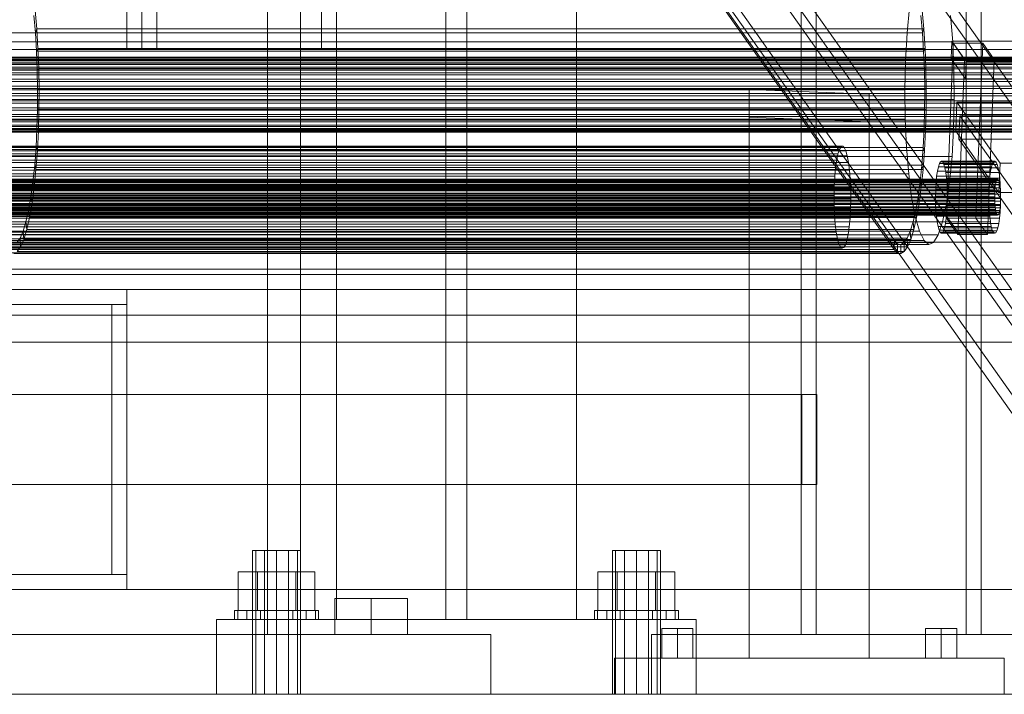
# Model space of a CAD drawing. Header units: millimetres. Extents: x -2233 to 61924, y -68080 to 6847.
# Tile 335 of 656: x 1804 to 2133, y -36000 to -35775. Entities that reach past the tile are written whole.
import ezdxf

# ---------------------------------------------------------------- set-up
doc = ezdxf.new("R2010")
doc.units = ezdxf.units.MM
for name, color, linetype, lineweight in [('frontal_C04', 7, 'Continuous', 0), ('frontal_C10', 7, 'Continuous', 0), ('frontal_secador', 7, 'Continuous', 0), ('frontal_tolva', 7, 'Continuous', 0)]:
    doc.layers.add(name, color=color, linetype=linetype, lineweight=lineweight)

msp = doc.modelspace()

# ---------------------------------------------------------------- linework, layer by layer
at = {"layer": 'frontal_C04'}
for p, q in [((1910, -35729), (1910, -35975)), ((1946.5, -35729), (1946.5, -35975)), ((1953.5, -35975), (1953.5, -35729)), ((1990, -35975), (1990, -35729)), ((1883.072, -35952), (1882, -35952)), ((1882, -36000), (1882, -35952)), ((1886, -35952), (1883.072, -35952)), ((1883.072, -36000), (1883.072, -35952)), ((1890, -35952), (1886, -35952)), ((1886, -36000), (1886, -35952)), ((1894, -35952), (1890, -35952)), ((1890, -36000), (1890, -35952)), ((1896.928, -35952), (1894, -35952)), ((1894, -36000), (1894, -35952)), ((1898, -35952), (1896.928, -35952)), ((1896.928, -36000), (1896.928, -35952)), ((1898, -35952), (1898, -36000)), ((2003.072, -35952), (2002, -35952)), ((2002, -36000), (2002, -35952)), ((2006, -35952), (2003.072, -35952)), ((2003.072, -36000), (2003.072, -35952)), ((2010, -35952), (2006, -35952)), ((2006, -36000), (2006, -35952)), ((2014, -35952), (2010, -35952)), ((2010, -36000), (2010, -35952)), ((2016.928, -35952), (2014, -35952)), ((2014, -36000), (2014, -35952)), ((2018, -35952), (2016.928, -35952)), ((2016.928, -36000), (2016.928, -35952)), ((2018, -35952), (2018, -36000)), ((1883.6, -35959.2), (1877.2, -35959.2)), ((1877.2, -35972), (1877.2, -35959.2)), ((1896.4, -35959.2), (1883.6, -35959.2)), ((1883.6, -35972), (1883.6, -35959.2)), ((1902.8, -35959.2), (1896.4, -35959.2)), ((1896.4, -35972), (1896.4, -35959.2)), ((1902.8, -35959.2), (1902.8, -35972)), ((2003.6, -35959.2), (1997.2, -35959.2)), ((1997.2, -35972), (1997.2, -35959.2)), ((2016.4, -35959.2), (2003.6, -35959.2)), ((2003.6, -35972), (2003.6, -35959.2)), ((2022.8, -35959.2), (2016.4, -35959.2)), ((2016.4, -35972), (2016.4, -35959.2)), ((2022.8, -35959.2), (2022.8, -35972)), ((1877.066, -35972), (1876, -35972)), ((1876, -35975), (1876, -35972)), ((1880.101, -35972), (1877.066, -35972)), ((1877.066, -35975), (1877.066, -35972)), ((1883.6, -35972), (1877.2, -35972)), ((1884.642, -35972), (1880.101, -35972)), ((1880.101, -35975), (1880.101, -35972)), ((1896.4, -35972), (1883.6, -35972)), ((1890, -35972), (1884.642, -35972)), ((1884.642, -35975), (1884.642, -35972)), ((1895.358, -35972), (1890, -35972)), ((1890, -35975), (1890, -35972)), ((1899.899, -35972), (1895.358, -35972)), ((1895.358, -35975), (1895.358, -35972)), ((1896.4, -35972), (1902.8, -35972)), ((1902.934, -35972), (1899.899, -35972)), ((1899.899, -35975), (1899.899, -35972)), ((1904, -35972), (1902.934, -35972)), ((1902.934, -35975), (1902.934, -35972)), ((1904, -35972), (1904, -35975)), ((1997.066, -35972), (1996, -35972)), ((1996, -35975), (1996, -35972)), ((2000.101, -35972), (1997.066, -35972)), ((1997.066, -35975), (1997.066, -35972)), ((2003.6, -35972), (1997.2, -35972)), ((2004.642, -35972), (2000.101, -35972)), ((2000.101, -35975), (2000.101, -35972)), ((2016.4, -35972), (2003.6, -35972)), ((2010, -35972), (2004.642, -35972)), ((2004.642, -35975), (2004.642, -35972)), ((2015.358, -35972), (2010, -35972)), ((2010, -35975), (2010, -35972)), ((2019.899, -35972), (2015.358, -35972)), ((2015.358, -35975), (2015.358, -35972)), ((2016.4, -35972), (2022.8, -35972)), ((2022.934, -35972), (2019.899, -35972)), ((2019.899, -35975), (2019.899, -35972)), ((2024, -35972), (2022.934, -35972)), ((2022.934, -35975), (2022.934, -35972)), ((2024, -35972), (2024, -35975)), ((1870, -35975), (2030, -35975)), ((1870, -35975), (1870, -36000)), ((1877.066, -35975), (1876, -35975)), ((1880.101, -35975), (1877.066, -35975)), ((1884.642, -35975), (1880.101, -35975)), ((1890, -35975), (1884.642, -35975)), ((1895.358, -35975), (1890, -35975)), ((1899.899, -35975), (1895.358, -35975)), ((1902.934, -35975), (1899.899, -35975)), ((1902.934, -35975), (1904, -35975)), ((1910, -35975), (1990, -35975)), ((1946.5, -35975), (1953.5, -35975)), ((1997.066, -35975), (1996, -35975)), ((2000.101, -35975), (1997.066, -35975)), ((2004.642, -35975), (2000.101, -35975)), ((2010, -35975), (2004.642, -35975)), ((2015.358, -35975), (2010, -35975)), ((2019.899, -35975), (2015.358, -35975)), ((2022.934, -35975), (2019.899, -35975)), ((2022.934, -35975), (2024, -35975)), ((2030, -36000), (2030, -35975)), ((1870, -36000), (2030, -36000)), ((1883.072, -36000), (1882, -36000)), ((1886, -36000), (1883.072, -36000)), ((1890, -36000), (1886, -36000)), ((1894, -36000), (1890, -36000)), ((1896.928, -36000), (1894, -36000)), ((1896.928, -36000), (1898, -36000)), ((2003.072, -36000), (2002, -36000)), ((2006, -36000), (2003.072, -36000)), ((2010, -36000), (2006, -36000)), ((2014, -36000), (2010, -36000)), ((2016.928, -36000), (2014, -36000)), ((2016.928, -36000), (2018, -36000))]:
    msp.add_line(p, q, dxfattribs=at)
at = {"layer": 'frontal_C10'}
for p, q in [((685.549, -33747.789), (2157.967, -35829.484)), ((2157.744, -35835.328), (685.325, -33753.633)), ((2096.098, -35848.702), (646.098, -33798.702)), ((645.987, -33801.624), (2095.987, -35851.624)), ((681.827, -33845.193), (2154.245, -35926.888)), ((2178.905, -35926.888), (706.487, -33845.193)), ((2154.022, -35932.732), (681.603, -33851.037)), ((2174.736, -35932.732), (702.318, -33851.037)), ((706.263, -33851.037), (2178.682, -35932.732)), ((2147.514, -35894.245), (1955.677, -35623.028)), ((1959.623, -35623.028), (2151.459, -35894.245)), ((1809.526, -35779.333), (1809.018, -35773.567)), ((1809.437, -35771.981), (1809.975, -35778.093)), ((2101.138, -35770.905), (2100.333, -35779.397)), ((2104.936, -35773.567), (2105.444, -35779.333)), ((2105.893, -35778.093), (2105.355, -35771.981)), ((2115.514, -35782.355), (2114.8, -35773.567)), ((2100.333, -35779.397), (1784.687, -35779.397)), ((1809.975, -35778.093), (1809.526, -35779.333)), ((1809.526, -35779.333), (2105.444, -35779.333)), ((1809.905, -35785.452), (1809.526, -35779.333)), ((2105.893, -35778.093), (1809.975, -35778.093)), ((1809.975, -35778.093), (1810.377, -35784.579)), ((2100.333, -35779.397), (2099.816, -35788.68)), ((2105.444, -35779.333), (2105.893, -35778.093)), ((2105.444, -35779.333), (2105.823, -35785.452)), ((2106.295, -35784.579), (2105.893, -35778.093)), ((2115.514, -35782.355), (1799.868, -35782.355)), ((2113.428, -35841.247), (2115.661, -35782.805)), ((2114.958, -35787.97), (2115.181, -35782.126)), ((2140.827, -35782.126), (2115.181, -35782.126)), ((2115.181, -35782.126), (2119.985, -35788.918)), ((2115.932, -35791.821), (2115.514, -35782.355)), ((2125.525, -35782.805), (2115.661, -35782.805)), ((2115.661, -35782.805), (2119.504, -35788.239)), ((2123.292, -35841.247), (2125.525, -35782.805)), ((2129.368, -35788.239), (2125.525, -35782.805)), ((1810.377, -35784.579), (1809.905, -35785.452)), ((1809.905, -35785.452), (2105.823, -35785.452)), ((1810.15, -35791.821), (1809.905, -35785.452)), ((2106.295, -35784.579), (1810.377, -35784.579)), ((1810.377, -35784.579), (1810.637, -35791.33)), ((2105.823, -35785.452), (2106.295, -35784.579)), ((2105.823, -35785.452), (2106.068, -35791.821)), ((2106.555, -35791.33), (2106.295, -35784.579)), ((2200.444, -35789.39), (1697.383, -35789.39)), ((2200.805, -35788.304), (1697.744, -35788.304)), ((2201.194, -35787.668), (1698.133, -35787.668)), ((2201.596, -35787.506), (1698.535, -35787.506)), ((2201.996, -35787.825), (1698.935, -35787.825)), ((2202.377, -35788.611), (1699.316, -35788.611)), ((2202.726, -35789.834), (1699.665, -35789.834)), ((1784.17, -35788.68), (2099.816, -35788.68)), ((2099.816, -35788.68), (2099.607, -35798.399)), ((2119.762, -35794.762), (2114.958, -35787.97)), ((2114.958, -35787.97), (2140.604, -35787.97)), ((2117.271, -35846.681), (2119.504, -35788.239)), ((2119.504, -35788.239), (2129.368, -35788.239)), ((2119.762, -35794.762), (2119.985, -35788.918)), ((2119.985, -35788.918), (2145.631, -35788.918)), ((2129.368, -35788.239), (2127.135, -35846.681)), ((2199.859, -35792.726), (1696.798, -35792.726)), ((2200.125, -35790.883), (1697.064, -35790.883)), ((2203.029, -35791.449), (1699.968, -35791.449)), ((2115.932, -35791.821), (1800.286, -35791.821)), ((1810.637, -35791.33), (1810.15, -35791.821)), ((1810.15, -35791.821), (2106.068, -35791.821)), ((1810.256, -35798.329), (1810.15, -35791.821)), ((2106.555, -35791.33), (1810.637, -35791.33)), ((1810.637, -35791.33), (1810.749, -35798.229)), ((2106.068, -35791.821), (2106.555, -35791.33)), ((2106.068, -35791.821), (2106.174, -35798.329)), ((2106.667, -35798.229), (2106.555, -35791.33)), ((2116.039, -35801.601), (2115.932, -35791.821)), ((2199.658, -35794.849), (1696.597, -35794.849)), ((2203.275, -35793.392), (1700.214, -35793.392)), ((2203.453, -35795.589), (1700.392, -35795.589)), ((2145.408, -35794.762), (2119.762, -35794.762)), ((2199.477, -35799.6), (1696.416, -35799.6)), ((1696.468, -35797.17), (2199.529, -35797.17)), ((2203.558, -35797.955), (1700.497, -35797.955)), ((2099.607, -35798.399), (1783.961, -35798.399)), ((1810.222, -35804.866), (1810.256, -35798.329)), ((1810.749, -35798.229), (1810.256, -35798.329)), ((1810.256, -35798.329), (2106.174, -35798.329)), ((1810.749, -35798.229), (1810.713, -35805.158)), ((2106.667, -35798.229), (1810.749, -35798.229)), ((2047.679, -35798.339), (2047.679, -35807.51)), ((2087.679, -35799.868), (2047.679, -35798.339)), ((2047.679, -35798.339), (2047.679, -35988)), ((2087.679, -35809.038), (2087.679, -35799.868)), ((2087.679, -35988), (2087.679, -35799.868)), ((2099.607, -35798.399), (2099.714, -35808.179)), ((2106.174, -35798.329), (2106.14, -35804.866)), ((2106.174, -35798.329), (2106.667, -35798.229)), ((2106.631, -35805.158), (2106.667, -35798.229)), ((2199.503, -35802.045), (1696.442, -35802.045)), ((2203.532, -35802.83), (1700.471, -35802.83)), ((2203.584, -35800.4), (1700.523, -35800.4)), ((2116.039, -35801.601), (1800.393, -35801.601)), ((2115.83, -35811.32), (2116.039, -35801.601)), ((2116.53, -35812.215), (2116.902, -35802.475)), ((2172.14, -35802.475), (2116.902, -35802.475)), ((2116.902, -35802.475), (2131.314, -35822.85)), ((2199.608, -35804.411), (1696.547, -35804.411)), ((2203.403, -35805.151), (1700.342, -35805.151)), ((1810.047, -35811.32), (1810.222, -35804.866)), ((1810.713, -35805.158), (1810.222, -35804.866)), ((1810.222, -35804.866), (2106.14, -35804.866)), ((1810.713, -35805.158), (1810.528, -35811.999)), ((2106.631, -35805.158), (1810.713, -35805.158)), ((2106.14, -35804.866), (2105.966, -35811.32)), ((2106.14, -35804.866), (2106.631, -35805.158)), ((2106.446, -35811.999), (2106.631, -35805.158)), ((2199.786, -35806.608), (1696.725, -35806.608)), ((2200.032, -35808.551), (1696.971, -35808.551)), ((2202.936, -35809.117), (1699.875, -35809.117)), ((2203.202, -35807.274), (1700.141, -35807.274)), ((2099.714, -35808.179), (1784.068, -35808.179)), ((2047.679, -35807.51), (2087.679, -35809.038)), ((2047.679, -35988), (2047.679, -35807.51)), ((2087.679, -35988), (2087.679, -35809.038)), ((2099.714, -35808.179), (2100.132, -35817.645)), ((2117.569, -35814.848), (2117.867, -35807.056)), ((2157.323, -35807.056), (2117.867, -35807.056)), ((2117.867, -35807.056), (2145.089, -35845.542)), ((2200.335, -35810.166), (1697.274, -35810.166)), ((2200.684, -35811.389), (1697.623, -35811.389)), ((2201.065, -35812.175), (1698.004, -35812.175)), ((2201.465, -35812.494), (1698.404, -35812.494)), ((2201.867, -35812.332), (1698.806, -35812.332)), ((2202.256, -35811.696), (1699.195, -35811.696)), ((2202.617, -35810.61), (1699.556, -35810.61)), ((2115.83, -35811.32), (1800.184, -35811.32)), ((1809.736, -35817.58), (1810.047, -35811.32)), ((1810.528, -35811.999), (1810.047, -35811.32)), ((1810.047, -35811.32), (2105.966, -35811.32)), ((1810.528, -35811.999), (1810.198, -35818.634)), ((2106.446, -35811.999), (1810.528, -35811.999)), ((2105.966, -35811.32), (2105.654, -35817.58)), ((2105.966, -35811.32), (2106.446, -35811.999)), ((2106.116, -35818.634), (2106.446, -35811.999)), ((2115.313, -35820.603), (2115.83, -35811.32)), ((2130.942, -35832.59), (2116.53, -35812.215)), ((2116.53, -35812.215), (2171.768, -35812.215)), ((2144.791, -35853.335), (2117.569, -35814.848)), ((2117.569, -35814.848), (2157.025, -35814.848)), ((2077.746, -35818.318), (1767.032, -35818.318)), ((2078.275, -35817.453), (1767.561, -35817.453)), ((2078.822, -35817.233), (1768.108, -35817.233)), ((2079.365, -35817.665), (1768.651, -35817.665)), ((2079.884, -35818.734), (1769.17, -35818.734)), ((2100.132, -35817.645), (1784.486, -35817.645)), ((1809.293, -35823.539), (1809.736, -35817.58)), ((1810.198, -35818.634), (1809.728, -35824.951)), ((1810.198, -35818.634), (1809.736, -35817.58)), ((1809.736, -35817.58), (2105.654, -35817.58)), ((2106.116, -35818.634), (1810.198, -35818.634)), ((2077.746, -35818.318), (2077.255, -35819.794)), ((2078.275, -35817.453), (2077.746, -35818.318)), ((2078.822, -35817.233), (2078.275, -35817.453)), ((2079.365, -35817.665), (2078.822, -35817.233)), ((2079.884, -35818.734), (2079.365, -35817.665)), ((2080.358, -35820.398), (2079.884, -35818.734)), ((2100.132, -35817.645), (2100.846, -35826.433)), ((2105.654, -35817.58), (2105.211, -35823.539)), ((2105.646, -35824.951), (2106.116, -35818.634)), ((2105.654, -35817.58), (2106.116, -35818.634)), ((2076.82, -35821.824), (1766.106, -35821.824)), ((2077.255, -35819.794), (1766.541, -35819.794)), ((2080.358, -35820.398), (1769.644, -35820.398)), ((2080.771, -35822.594), (1770.057, -35822.594)), ((2115.313, -35820.603), (1799.667, -35820.603)), ((2076.82, -35821.824), (2076.459, -35824.331)), ((2077.255, -35819.794), (2076.82, -35821.824)), ((2080.771, -35822.594), (2080.358, -35820.398)), ((2081.104, -35825.237), (2080.771, -35822.594)), ((2111.08, -35822.996), (2111.454, -35822.385)), ((2111.454, -35822.385), (2111.84, -35822.23)), ((2129.209, -35822.385), (2111.454, -35822.385)), ((2111.84, -35822.23), (2112.223, -35822.535)), ((2129.595, -35822.23), (2111.84, -35822.23)), ((2112.223, -35822.535), (2112.589, -35823.29)), ((2129.978, -35822.535), (2112.223, -35822.535)), ((2114.508, -35829.095), (2115.313, -35820.603)), ((2129.209, -35822.385), (2128.835, -35822.996)), ((2129.595, -35822.23), (2129.209, -35822.385)), ((2129.978, -35822.535), (2129.595, -35822.23)), ((2130.344, -35823.29), (2129.978, -35822.535)), ((2130.942, -35832.59), (2131.314, -35822.85)), ((2131.314, -35822.85), (2186.552, -35822.85)), ((2076.459, -35824.331), (1765.745, -35824.331)), ((2081.104, -35825.237), (1770.39, -35825.237)), ((1808.726, -35829.095), (1809.293, -35823.539)), ((1809.728, -35824.951), (1809.127, -35830.841)), ((1809.728, -35824.951), (1809.293, -35823.539)), ((1809.293, -35823.539), (2105.211, -35823.539)), ((2105.646, -35824.951), (1809.728, -35824.951)), ((2076.459, -35824.331), (2076.186, -35827.219)), ((2081.347, -35828.224), (2081.104, -35825.237)), ((2105.211, -35823.539), (2104.644, -35829.095)), ((2105.045, -35830.841), (2105.646, -35824.951)), ((2105.211, -35823.539), (2105.646, -35824.951)), ((2110.172, -35827.241), (2110.427, -35825.471)), ((2110.427, -35825.471), (2110.733, -35824.038)), ((2128.182, -35825.471), (2110.427, -35825.471)), ((2110.733, -35824.038), (2111.08, -35822.996)), ((2128.488, -35824.038), (2110.733, -35824.038)), ((2128.835, -35822.996), (2111.08, -35822.996)), ((2112.589, -35823.29), (2112.924, -35824.465)), ((2130.344, -35823.29), (2112.589, -35823.29)), ((2112.924, -35824.465), (2113.215, -35826.015)), ((2130.679, -35824.465), (2112.924, -35824.465)), ((2113.215, -35826.015), (2113.451, -35827.88)), ((2130.97, -35826.015), (2113.215, -35826.015)), ((2128.182, -35825.471), (2127.927, -35827.241)), ((2128.488, -35824.038), (2128.182, -35825.471)), ((2128.835, -35822.996), (2128.488, -35824.038)), ((2130.679, -35824.465), (2130.344, -35823.29)), ((2130.97, -35826.015), (2130.679, -35824.465)), ((2131.206, -35827.88), (2130.97, -35826.015)), ((2129.996, -35829.131), (1715.711, -35829.131)), ((2130.17, -35828.61), (1715.884, -35828.61)), ((2130.356, -35828.305), (1716.071, -35828.305)), ((2130.549, -35828.227), (1716.264, -35828.227)), ((2130.741, -35828.38), (1716.456, -35828.38)), ((2130.924, -35828.757), (1716.639, -35828.757)), ((2131.092, -35829.344), (1716.806, -35829.344)), ((2076.186, -35827.219), (1765.472, -35827.219)), ((2081.347, -35828.224), (1770.633, -35828.224)), ((2100.846, -35826.433), (1785.2, -35826.433)), ((2114.508, -35829.095), (1798.862, -35829.095)), ((1808.044, -35834.154), (1808.726, -35829.095)), ((1809.127, -35830.841), (1808.726, -35829.095)), ((1808.726, -35829.095), (2104.644, -35829.095)), ((2076.186, -35827.219), (2076.01, -35830.375)), ((2081.489, -35831.443), (2081.347, -35828.224)), ((2100.846, -35826.433), (2101.828, -35834.205)), ((2104.644, -35829.095), (2103.962, -35834.154)), ((2104.644, -35829.095), (2105.045, -35830.841)), ((2109.855, -35831.507), (2109.979, -35829.279)), ((2109.979, -35829.279), (2110.172, -35827.241)), ((2127.734, -35829.279), (2109.979, -35829.279)), ((2127.927, -35827.241), (2110.172, -35827.241)), ((2113.446, -35836.469), (2114.508, -35829.095)), ((2113.451, -35827.88), (2113.622, -35829.989)), ((2131.206, -35827.88), (2113.451, -35827.88)), ((2127.734, -35829.279), (2127.61, -35831.507)), ((2127.927, -35827.241), (2127.734, -35829.279)), ((2129.996, -35829.131), (2129.843, -35829.848)), ((2130.17, -35828.61), (2129.996, -35829.131)), ((2130.356, -35828.305), (2130.17, -35828.61)), ((2130.549, -35828.227), (2130.356, -35828.305)), ((2130.741, -35828.38), (2130.549, -35828.227)), ((2130.924, -35828.757), (2130.741, -35828.38)), ((2131.092, -35829.344), (2130.924, -35828.757)), ((2131.237, -35830.119), (2131.092, -35829.344)), ((2131.377, -35829.989), (2131.206, -35827.88)), ((2129.619, -35831.751), (1715.334, -35831.751)), ((2129.716, -35830.732), (1715.43, -35830.732)), ((2129.843, -35829.848), (1715.558, -35829.848)), ((2131.237, -35830.119), (1716.952, -35830.119)), ((2131.355, -35831.052), (1717.07, -35831.052)), ((2131.441, -35832.106), (1717.155, -35832.106)), ((1765.296, -35830.375), (2076.01, -35830.375)), ((2081.489, -35831.443), (1770.775, -35831.443)), ((1809.127, -35830.841), (1808.405, -35836.203)), ((2105.045, -35830.841), (1809.127, -35830.841)), ((2076.01, -35830.375), (2075.939, -35833.68)), ((2081.526, -35834.768), (2081.489, -35831.443)), ((2104.323, -35836.203), (2105.045, -35830.841)), ((2109.805, -35833.84), (2109.855, -35831.507)), ((2109.855, -35831.507), (2127.61, -35831.507)), ((2113.622, -35829.989), (2113.723, -35832.261)), ((2131.377, -35829.989), (2113.622, -35829.989)), ((2113.723, -35832.261), (2113.748, -35834.608)), ((2131.478, -35832.261), (2113.723, -35832.261)), ((2127.61, -35831.507), (2127.56, -35833.84)), ((2129.619, -35831.751), (2129.557, -35832.865)), ((2129.716, -35830.732), (2129.619, -35831.751)), ((2129.843, -35829.848), (2129.716, -35830.732)), ((2186.18, -35832.59), (2130.942, -35832.59)), ((2131.355, -35831.052), (2131.237, -35830.119)), ((2131.441, -35832.106), (2131.355, -35831.052)), ((2131.478, -35832.261), (2131.377, -35829.989)), ((2131.491, -35833.242), (2131.441, -35832.106)), ((2131.503, -35834.608), (2131.478, -35832.261)), ((2129.532, -35834.032), (1715.247, -35834.032)), ((2129.545, -35835.205), (1715.259, -35835.205)), ((1715.272, -35832.865), (2129.557, -35832.865)), ((2131.479, -35835.582), (1717.193, -35835.582)), ((2131.491, -35833.242), (1717.205, -35833.242)), ((2131.504, -35834.416), (1717.218, -35834.416)), ((2075.939, -35833.68), (1765.225, -35833.68)), ((2081.526, -35834.768), (1770.811, -35834.768)), ((2101.828, -35834.205), (1786.181, -35834.205)), ((1807.26, -35838.628), (1808.044, -35834.154)), ((1808.405, -35836.203), (1808.044, -35834.154)), ((1808.044, -35834.154), (2103.962, -35834.154)), ((2075.939, -35833.68), (2075.975, -35837.005)), ((2081.454, -35838.072), (2081.526, -35834.768)), ((2101.828, -35834.205), (2103.04, -35840.663)), ((2103.962, -35834.154), (2103.178, -35838.628)), ((2103.962, -35834.154), (2104.323, -35836.203)), ((2109.83, -35836.187), (2109.805, -35833.84)), ((2127.56, -35833.84), (2109.805, -35833.84)), ((2113.748, -35834.608), (2113.698, -35836.941)), ((2131.503, -35834.608), (2113.748, -35834.608)), ((2127.56, -35833.84), (2127.585, -35836.187)), ((2129.557, -35832.865), (2129.532, -35834.032)), ((2129.532, -35834.032), (2129.545, -35835.205)), ((2129.545, -35835.205), (2129.595, -35836.341)), ((2131.417, -35836.696), (2131.479, -35835.582)), ((2131.453, -35836.941), (2131.503, -35834.608)), ((2131.479, -35835.582), (2131.504, -35834.416)), ((2131.504, -35834.416), (2131.491, -35833.242)), ((2129.595, -35836.341), (1715.309, -35836.341)), ((2129.681, -35837.396), (1715.395, -35837.396)), ((2129.798, -35838.328), (1715.513, -35838.328)), ((2129.944, -35839.103), (1715.658, -35839.103)), ((2131.193, -35838.6), (1716.907, -35838.6)), ((2131.32, -35837.715), (1717.035, -35837.715)), ((2131.417, -35836.696), (1717.131, -35836.696)), ((2075.975, -35837.005), (1765.261, -35837.005)), ((2081.454, -35838.072), (1770.74, -35838.072)), ((2113.446, -35836.469), (1797.8, -35836.469)), ((1806.387, -35842.442), (1807.26, -35838.628)), ((1807.573, -35840.946), (1807.26, -35838.628)), ((1807.26, -35838.628), (2103.178, -35838.628)), ((1808.405, -35836.203), (1807.573, -35840.946)), ((2104.323, -35836.203), (1808.405, -35836.203)), ((2075.975, -35837.005), (2076.117, -35840.223)), ((2081.279, -35841.229), (2081.454, -35838.072)), ((2103.178, -35838.628), (2102.305, -35842.442)), ((2103.178, -35838.628), (2103.491, -35840.946)), ((2103.491, -35840.946), (2104.323, -35836.203)), ((2109.93, -35838.459), (2109.83, -35836.187)), ((2127.585, -35836.187), (2109.83, -35836.187)), ((2110.102, -35840.568), (2109.93, -35838.459)), ((2127.686, -35838.459), (2109.93, -35838.459)), ((2112.169, -35842.442), (2113.446, -35836.469)), ((2113.574, -35839.169), (2113.381, -35841.207)), ((2113.698, -35836.941), (2113.574, -35839.169)), ((2131.329, -35839.169), (2113.574, -35839.169)), ((2131.453, -35836.941), (2113.698, -35836.941)), ((2127.585, -35836.187), (2127.686, -35838.459)), ((2127.686, -35838.459), (2127.857, -35840.568)), ((2129.595, -35836.341), (2129.681, -35837.396)), ((2129.681, -35837.396), (2129.798, -35838.328)), ((2129.798, -35838.328), (2129.944, -35839.103)), ((2129.944, -35839.103), (2130.111, -35839.691)), ((2131.039, -35839.317), (2131.193, -35838.6)), ((2131.136, -35841.207), (2131.329, -35839.169)), ((2131.193, -35838.6), (2131.32, -35837.715)), ((2131.32, -35837.715), (2131.417, -35836.696)), ((2131.329, -35839.169), (2131.453, -35836.941)), ((2130.111, -35839.691), (1715.826, -35839.691)), ((2130.295, -35840.068), (1716.009, -35840.068)), ((2130.486, -35840.221), (1716.201, -35840.221)), ((2130.679, -35840.143), (1716.394, -35840.143)), ((2130.866, -35839.838), (1716.58, -35839.838)), ((2131.039, -35839.317), (1716.754, -35839.317)), ((2076.117, -35840.223), (1765.403, -35840.223)), ((2081.279, -35841.229), (1770.565, -35841.229)), ((2103.04, -35840.663), (1787.394, -35840.663)), ((2112.169, -35842.442), (1796.523, -35842.442)), ((1805.439, -35845.529), (1806.387, -35842.442)), ((1806.647, -35844.988), (1806.387, -35842.442)), ((1806.387, -35842.442), (2102.305, -35842.442)), ((1807.573, -35840.946), (1806.647, -35844.988)), ((2103.491, -35840.946), (1807.573, -35840.946)), ((2076.117, -35840.223), (2076.36, -35843.211)), ((2081.005, -35844.116), (2081.279, -35841.229)), ((2102.305, -35842.442), (2101.357, -35845.529)), ((2102.305, -35842.442), (2102.565, -35844.988)), ((2102.565, -35844.988), (2103.491, -35840.946)), ((2103.04, -35840.663), (2104.436, -35845.558)), ((2110.337, -35842.433), (2110.102, -35840.568)), ((2127.857, -35840.568), (2110.102, -35840.568)), ((2110.628, -35843.983), (2110.337, -35842.433)), ((2128.093, -35842.433), (2110.337, -35842.433)), ((2110.724, -35846.783), (2112.169, -35842.442)), ((2113.381, -35841.207), (2113.126, -35842.976)), ((2131.136, -35841.207), (2113.381, -35841.207)), ((2117.271, -35846.681), (2113.428, -35841.247)), ((2113.428, -35841.247), (2123.292, -35841.247)), ((2123.292, -35841.247), (2127.135, -35846.681)), ((2127.857, -35840.568), (2128.093, -35842.433)), ((2128.093, -35842.433), (2128.383, -35843.983)), ((2130.111, -35839.691), (2130.295, -35840.068)), ((2130.295, -35840.068), (2130.486, -35840.221)), ((2130.486, -35840.221), (2130.679, -35840.143)), ((2130.679, -35840.143), (2130.866, -35839.838)), ((2130.866, -35839.838), (2131.039, -35839.317)), ((2130.881, -35842.976), (2131.136, -35841.207)), ((2076.36, -35843.211), (1765.646, -35843.211)), ((2076.694, -35845.854), (1765.98, -35845.854)), ((2081.005, -35844.116), (1770.291, -35844.116)), ((2104.436, -35845.558), (1788.79, -35845.558)), ((1804.433, -35847.837), (1805.439, -35845.529)), ((1805.642, -35848.26), (1805.439, -35845.529)), ((1805.439, -35845.529), (2101.357, -35845.529)), ((1806.647, -35844.988), (1805.642, -35848.26)), ((2102.565, -35844.988), (1806.647, -35844.988)), ((2076.36, -35843.211), (2076.694, -35845.854)), ((2076.694, -35845.854), (2077.106, -35848.049)), ((2080.644, -35846.623), (2081.005, -35844.116)), ((2101.357, -35845.529), (2100.351, -35847.837)), ((2101.357, -35845.529), (2101.561, -35848.26)), ((2101.561, -35848.26), (2102.565, -35844.988)), ((2104.436, -35845.558), (2105.962, -35848.702)), ((2110.963, -35845.158), (2110.628, -35843.983)), ((2128.383, -35843.983), (2110.628, -35843.983)), ((2111.33, -35845.912), (2110.963, -35845.158)), ((2128.719, -35845.158), (2110.963, -35845.158)), ((2112.473, -35845.452), (2112.099, -35846.062)), ((2112.819, -35844.41), (2112.473, -35845.452)), ((2130.228, -35845.452), (2112.473, -35845.452)), ((2113.126, -35842.976), (2112.819, -35844.41)), ((2130.574, -35844.41), (2112.819, -35844.41)), ((2130.881, -35842.976), (2113.126, -35842.976)), ((2128.383, -35843.983), (2128.719, -35845.158)), ((2128.719, -35845.158), (2129.085, -35845.912)), ((2129.854, -35846.062), (2130.228, -35845.452)), ((2130.228, -35845.452), (2130.574, -35844.41)), ((2130.574, -35844.41), (2130.881, -35842.976)), ((2077.106, -35848.049), (1766.392, -35848.049)), ((2080.21, -35848.654), (1769.496, -35848.654)), ((2080.644, -35846.623), (1769.93, -35846.623)), ((2105.962, -35848.702), (1790.316, -35848.702)), ((2110.724, -35846.783), (1795.078, -35846.783)), ((1800.18, -35848.702), (2096.098, -35848.702)), ((1803.386, -35849.326), (1804.433, -35847.837)), ((1804.576, -35850.707), (1804.433, -35847.837)), ((1804.433, -35847.837), (2100.351, -35847.837)), ((1805.642, -35848.26), (1804.576, -35850.707)), ((2101.561, -35848.26), (1805.642, -35848.26)), ((2077.106, -35848.049), (2077.581, -35849.713)), ((2079.718, -35850.13), (2080.21, -35848.654)), ((2080.21, -35848.654), (2080.644, -35846.623)), ((2096.098, -35848.702), (2095.987, -35851.624)), ((2097.159, -35849.763), (2096.098, -35848.702)), ((2100.351, -35847.837), (2099.304, -35849.326)), ((2100.351, -35847.837), (2100.494, -35850.707)), ((2100.494, -35850.707), (2101.561, -35848.26)), ((2105.962, -35848.702), (2107.56, -35849.974)), ((2109.168, -35849.326), (2110.724, -35846.783)), ((2111.713, -35846.218), (2111.33, -35845.912)), ((2129.085, -35845.912), (2111.33, -35845.912)), ((2112.099, -35846.062), (2111.713, -35846.218)), ((2129.468, -35846.218), (2111.713, -35846.218)), ((2129.854, -35846.062), (2112.099, -35846.062)), ((2127.135, -35846.681), (2117.271, -35846.681)), ((2129.085, -35845.912), (2129.468, -35846.218)), ((2129.468, -35846.218), (2129.854, -35846.062)), ((2141.367, -35849.177), (1697.489, -35849.177)), ((2077.581, -35849.713), (1766.866, -35849.713)), ((2078.099, -35850.782), (1767.385, -35850.782)), ((2078.643, -35851.215), (1767.929, -35851.215)), ((2079.189, -35850.995), (1768.475, -35850.995)), ((2079.718, -35850.13), (1769.004, -35850.13)), ((2107.56, -35849.974), (1791.914, -35849.974)), ((2109.168, -35849.326), (1793.522, -35849.326)), ((2095.987, -35851.624), (1800.068, -35851.624)), ((1801.241, -35849.763), (2097.159, -35849.763)), ((1802.316, -35849.972), (2098.234, -35849.972)), ((1803.386, -35849.326), (2099.304, -35849.326)), ((1804.576, -35850.707), (1803.466, -35852.286)), ((2099.384, -35852.286), (1803.466, -35852.286)), ((2100.494, -35850.707), (1804.576, -35850.707)), ((2077.581, -35849.713), (2078.099, -35850.782)), ((2078.099, -35850.782), (2078.643, -35851.215)), ((2078.643, -35851.215), (2079.189, -35850.995)), ((2079.189, -35850.995), (2079.718, -35850.13)), ((2095.987, -35851.624), (2097.111, -35852.748)), ((2097.159, -35849.763), (2097.111, -35852.748)), ((2098.234, -35849.972), (2097.159, -35849.763)), ((2099.304, -35849.326), (2098.234, -35849.972)), ((2098.234, -35849.972), (2098.25, -35852.97)), ((2098.25, -35852.97), (2099.384, -35852.286)), ((2099.304, -35849.326), (2099.384, -35852.286)), ((2099.384, -35852.286), (2100.494, -35850.707)), ((2107.56, -35849.974), (2109.168, -35849.326)), ((2097.111, -35852.748), (1801.193, -35852.748)), ((2098.25, -35852.97), (1802.332, -35852.97)), ((2097.111, -35852.748), (2098.25, -35852.97)), ((1703.895, -35858.232), (2147.772, -35858.232)), ((1696.559, -35873.528), (2140.436, -35873.528)), ((2146.842, -35882.583), (1702.964, -35882.583)), ((2065.213, -35900), (1660.792, -35900)), ((1665.724, -35900), (2070.145, -35900)), ((2065.213, -35930), (2065.213, -35900)), ((2065.213, -35900), (2070.145, -35900)), ((2070.145, -35900), (2070.145, -35930)), ((2065.213, -35930), (1660.792, -35930)), ((2070.145, -35930), (1665.724, -35930)), ((2070.145, -35930), (2065.213, -35930)), ((2023.679, -35978), (2018.483, -35978)), ((2018.483, -35988), (2018.483, -35978)), ((2023.679, -35978), (2028.875, -35978)), ((2023.679, -35978), (2023.679, -35988)), ((2028.875, -35988), (2028.875, -35978)), ((2111.679, -35978), (2106.483, -35978)), ((2106.483, -35988), (2106.483, -35978)), ((2111.679, -35978), (2116.875, -35978)), ((2111.679, -35978), (2111.679, -35988)), ((2116.875, -35988), (2116.875, -35978)), ((2002.679, -35988), (2132.679, -35988)), ((2002.679, -36000), (2002.679, -35988)), ((2018.483, -35988), (2023.679, -35988)), ((2023.679, -35988), (2028.875, -35988)), ((2047.679, -35988), (2087.679, -35988)), ((2106.483, -35988), (2111.679, -35988)), ((2111.679, -35988), (2116.875, -35988)), ((2132.679, -36000), (2132.679, -35988)), ((2002.679, -36000), (2132.679, -36000))]:
    msp.add_line(p, q, dxfattribs=at)
at = {"layer": 'frontal_secador'}
for p, q in [((2065, -35980), (2065, -33443.5)), ((2070, -35980), (2070, -33443.5)), ((2120, -35980), (2120, -33443.5)), ((2125, -35980), (2125, -33443.5)), ((1840, -35785), (1840, -35305)), ((1845, -35785), (1845, -35305)), ((1905, -35785), (1905, -35305)), ((1910, -35785), (1910, -35305)), ((1850, -35785), (1850, -35760)), ((1740, -35785), (2600, -35785)), ((1840, -35785), (1845, -35785)), ((1845, -35785), (1905, -35785)), ((1850, -35785), (2500, -35785)), ((1905, -35785), (1910, -35785)), ((1740, -35790), (2600, -35790)), ((1740, -35860), (2600, -35860)), ((1740, -35865), (1840, -35865)), ((1740, -35865), (2600, -35865)), ((1840, -35870), (1840, -35865)), ((1740, -35870), (1840, -35870)), ((1835, -35870), (1840, -35870)), ((1835, -35960), (1835, -35870)), ((1840, -35960), (1840, -35870)), ((1740, -35960), (1840, -35960)), ((1835, -35960), (1840, -35960)), ((1840, -35965), (1840, -35960)), ((1700, -35965), (2680, -35965)), ((1740, -35965), (1840, -35965)), ((2015, -35980), (2175, -35980)), ((2015, -36000), (2015, -35980)), ((2065, -35980), (2070, -35980)), ((2070, -35980), (2120, -35980)), ((2120, -35980), (2125, -35980)), ((1700, -36000), (2680, -36000)), ((2015, -36000), (2175, -36000))]:
    msp.add_line(p, q, dxfattribs=at)
at = {"layer": 'frontal_tolva'}
for p, q in [((1887, -35980), (1887, -32700)), ((1898, -35980), (1898, -32700)), ((1921.5, -35968), (1909.376, -35968)), ((1909.376, -35980), (1909.376, -35968)), ((1921.5, -35968), (1933.624, -35968)), ((1921.5, -35968), (1921.5, -35980)), ((1933.624, -35980), (1933.624, -35968)), ((1681.5, -35980), (1961.5, -35980)), ((1887, -35980), (1756, -35980)), ((1898, -35980), (1887, -35980)), ((1909.376, -35980), (1921.5, -35980)), ((1921.5, -35980), (1933.624, -35980)), ((1961.5, -36000), (1961.5, -35980)), ((1681.5, -36000), (1961.5, -36000))]:
    msp.add_line(p, q, dxfattribs=at)

doc.saveas('drawing.dxf')
